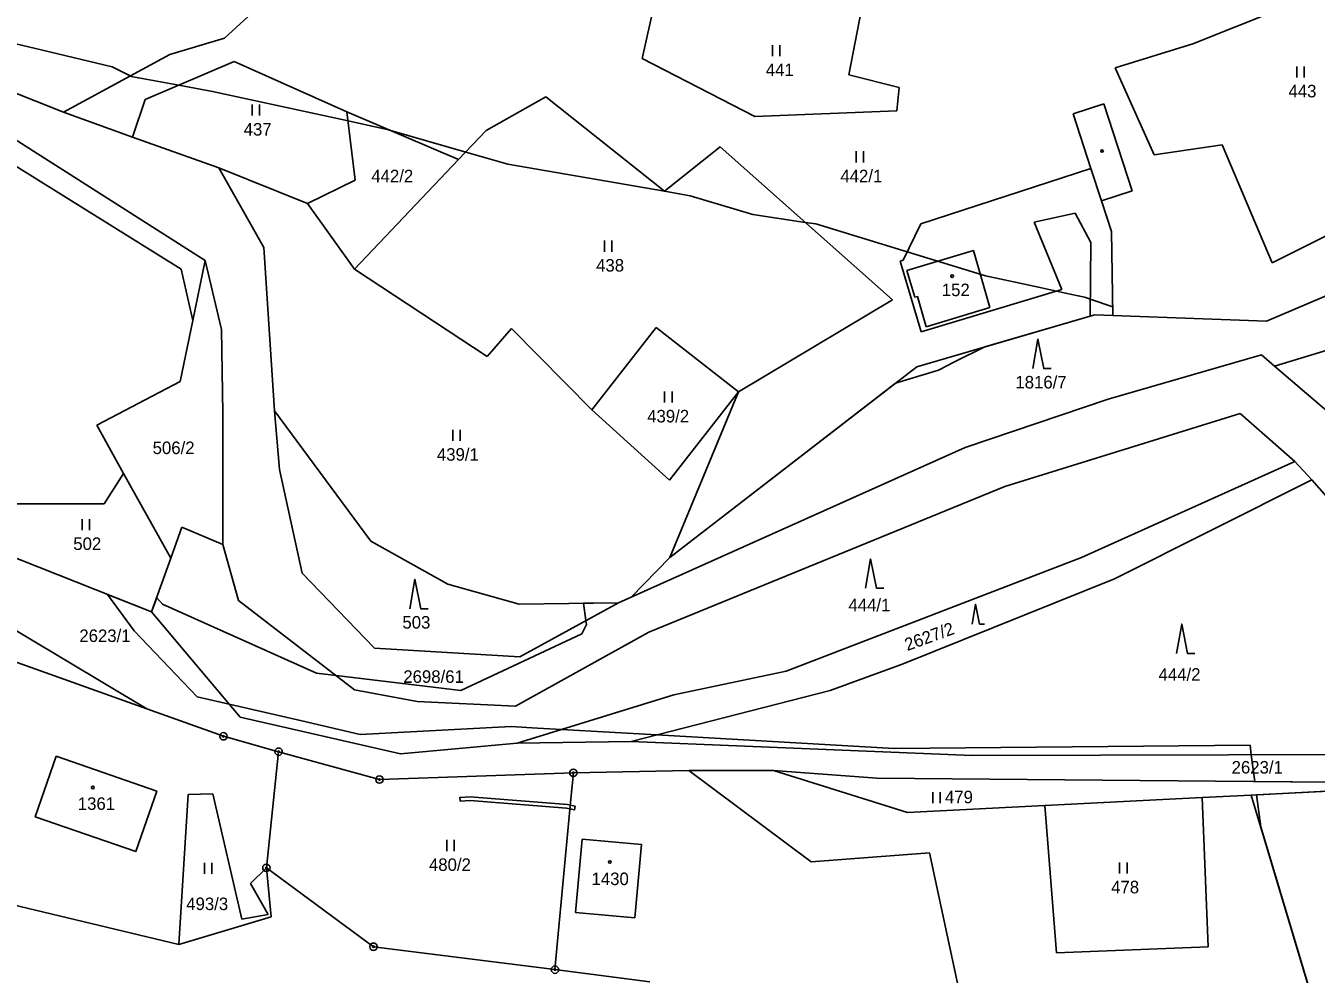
# Model space of a CAD drawing. Extents: x -439246 to -433691, y -1130252 to -1121148.
# Drawn here: x -436804.9 to -436629.8, y -1124310.3 to -1124181.7 of the extents above; entities that cross this region are included whole.
import ezdxf

# ---------------------------------------------------------------- set-up
doc = ezdxf.new("R2010")
doc.units = 0
for name, color, linetype in [('Vrstva 1', 7, 'Continuous'), ('Vrstva 16', 7, 'Continuous'), ('Vrstva 18', 7, 'Continuous'), ('Vrstva 19', 7, 'Continuous'), ('Vrstva 24', 7, 'Continuous'), ('Vrstva 25', 7, 'Continuous'), ('Vrstva 3', 7, 'Continuous'), ('Vrstva 30', 7, 'Continuous'), ('Vrstva 37', 7, 'Continuous'), ('Vrstva 4', 7, 'Continuous'), ('Vrstva 52', 7, 'Continuous')]:
    doc.layers.add(name, color=color, linetype=linetype)

msp = doc.modelspace()

# ---------------------------------------------------------------- linework, layer by layer
at = {"layer": 'Vrstva 1'}
for p, q in [((-436800.77, -1124280.77), (-436803.6, -1124288.99)), ((-436787.1, -1124285.49), (-436800.77, -1124280.77)), ((-436638.67, -1124286.04), (-436612.19, -1124284.67)), ((-436789.93, -1124293.7), (-436787.1, -1124285.49)), ((-436803.6, -1124288.99), (-436789.93, -1124293.7)), ((-436730.32, -1124301.98), (-436729.43, -1124292.02)), ((-436729.43, -1124292.02), (-436721.38, -1124292.74)), ((-436721.38, -1124292.74), (-436722.27, -1124302.7)), ((-436771.6, -1124302.55), (-436772.24, -1124295.89)), ((-436784.11, -1124306.31), (-436771.6, -1124302.55)), ((-436722.27, -1124302.7), (-436730.32, -1124301.98))]:
    msp.add_line(p, q, dxfattribs=at)
for points in [[(-436777.94, -1124183.36), (-436769.35, -1124175.44)], [(-436719.58, -1124178.69), (-436721.28, -1124186.15)], [(-436693.25, -1124188.36), (-436691.51, -1124179.47)], [(-436635.01, -1124179.51), (-436646.6, -1124184.12)], [(-436785.34, -1124185.59), (-436777.94, -1124183.36)], [(-436646.6, -1124184.12), (-436657.1, -1124187.38)], [(-436799.75, -1124193.42), (-436785.34, -1124185.59)], [(-436788.66, -1124191.71), (-436776.61, -1124186.52)], [(-436776.61, -1124186.52), (-436761.32, -1124193.35)], [(-436721.28, -1124186.15), (-436706, -1124194.01)], [(-436799.75, -1124193.42), (-436815.05, -1124187.36)], [(-436686.41, -1124190.06), (-436693.25, -1124188.36)], [(-436657.1, -1124187.38), (-436651.81, -1124199.18)], [(-436686.75, -1124193.22), (-436686.41, -1124190.06)], [(-436790.38, -1124196.79), (-436788.66, -1124191.71)], [(-436742.45, -1124195.9), (-436734.33, -1124191.34)], [(-436734.33, -1124191.34), (-436718.23, -1124204.12)], [(-436662.81, -1124193.65), (-436658.63, -1124192.3)], [(-436658.63, -1124192.3), (-436654.81, -1124204.08)], [(-436790.38, -1124196.79), (-436799.75, -1124193.42)], [(-436761.32, -1124193.35), (-436760.2, -1124202.61)], [(-436746.18, -1124199.84), (-436761.32, -1124193.35)], [(-436706, -1124194.01), (-436686.75, -1124193.22)], [(-436660.41, -1124201.05), (-436662.81, -1124193.65)], [(-436807.43, -1124196.4), (-436780.55, -1124213.51)], [(-436778.7, -1124200.98), (-436790.38, -1124196.79)], [(-436746.18, -1124199.84), (-436742.45, -1124195.9)], [(-436718.23, -1124204.12), (-436710.69, -1124198.1)], [(-436710.69, -1124198.1), (-436687.33, -1124218.88)], [(-436651.81, -1124199.18), (-436642.61, -1124197.84)], [(-436642.61, -1124197.84), (-436635.84, -1124213.84)], [(-436806.36, -1124200.63), (-436783.81, -1124214.7)], [(-436766.68, -1124205.81), (-436778.7, -1124200.98)], [(-436772.59, -1124211.77), (-436778.7, -1124200.98)], [(-436760.27, -1124214.71), (-436746.18, -1124199.84)], [(-436683.46, -1124208.54), (-436660.41, -1124201.05)], [(-436760.2, -1124202.61), (-436766.68, -1124205.81)], [(-436654.81, -1124204.08), (-436658.98, -1124205.44)], [(-436635.84, -1124213.84), (-436614.25, -1124203.07)], [(-436766.68, -1124205.81), (-436760.27, -1124214.71)], [(-436658.98, -1124205.44), (-436657.62, -1124209.61)], [(-436668.08, -1124208.31), (-436662.54, -1124207.09)], [(-436660.42, -1124211.1), (-436662.54, -1124207.09)], [(-436685.87, -1124213.46), (-436683.46, -1124208.54)], [(-436664.36, -1124217.47), (-436668.08, -1124208.31)], [(-436657.62, -1124209.61), (-436657.42, -1124220.98)], [(-436660.52, -1124221.08), (-436660.42, -1124211.1)], [(-436771.12, -1124233.9), (-436772.59, -1124211.77)], [(-436783.81, -1124214.7), (-436782.23, -1124221.65)], [(-436782.23, -1124221.65), (-436780.55, -1124213.51)], [(-436780.55, -1124213.51), (-436778.32, -1124222.87)], [(-436760.27, -1124214.71), (-436742.31, -1124226.53)], [(-436685.87, -1124213.46), (-436686.29, -1124213.6)], [(-436683.41, -1124223.19), (-436686.29, -1124213.6)], [(-436636.57, -1124221.74), (-436619.7, -1124214.56)], [(-436664.36, -1124217.47), (-436683.41, -1124223.19)], [(-436687.33, -1124218.88), (-436708.21, -1124231.35)], [(-436783.94, -1124229.94), (-436782.23, -1124221.65)], [(-436684.01, -1124227.93), (-436660.52, -1124221.08)], [(-436660.52, -1124221.08), (-436659.86, -1124220.89)], [(-436659.86, -1124220.89), (-436657.42, -1124220.98)], [(-436657.42, -1124220.98), (-436636.57, -1124221.74)], [(-436778.32, -1124222.87), (-436778.13, -1124234.25)], [(-436742.31, -1124226.53), (-436738.99, -1124222.74)], [(-436738.99, -1124222.74), (-436728.09, -1124233.79)], [(-436728.09, -1124233.79), (-436719.37, -1124222.63)], [(-436719.37, -1124222.63), (-436708.21, -1124231.35)], [(-436637.28, -1124226.34), (-436658.06, -1124232.34)], [(-436635.51, -1124227.85), (-436637.28, -1124226.34)], [(-436717.52, -1124253.82), (-436684.01, -1124227.93)], [(-436626.83, -1124235.25), (-436635.51, -1124227.85)], [(-436795.24, -1124235.87), (-436783.94, -1124229.94)], [(-436708.21, -1124231.35), (-436717.55, -1124243.3)], [(-436708.21, -1124231.35), (-436717.52, -1124253.82)], [(-436658.06, -1124232.34), (-436677.44, -1124238.9)], [(-436778.13, -1124234.25), (-436778.13, -1124252.05)], [(-436771.12, -1124233.9), (-436758.07, -1124251.6)], [(-436770.46, -1124241.88), (-436771.12, -1124233.9)], [(-436717.55, -1124243.3), (-436728.09, -1124233.79)], [(-436672.07, -1124244.16), (-436640.17, -1124234.28)], [(-436640.17, -1124234.28), (-436632.75, -1124240.79)], [(-436791.6, -1124242.41), (-436795.24, -1124235.87)], [(-436677.44, -1124238.9), (-436722.75, -1124259.18)], [(-436632.75, -1124240.79), (-436661.69, -1124253.8)], [(-436632.75, -1124240.79), (-436630.46, -1124243.26)], [(-436794.22, -1124246.55), (-436791.6, -1124242.41)], [(-436785.2, -1124253.9), (-436791.6, -1124242.41)], [(-436767.39, -1124255.93), (-436770.46, -1124241.88)], [(-436720.38, -1124263.92), (-436672.07, -1124244.16)], [(-436657.22, -1124256.71), (-436630.46, -1124243.26)], [(-436630.46, -1124243.26), (-436613.27, -1124262.79)], [(-436813.46, -1124246.55), (-436794.22, -1124246.55)], [(-436785.2, -1124253.9), (-436783.7, -1124249.69)], [(-436783.7, -1124249.69), (-436778.13, -1124252.05)], [(-436815.8, -1124250.1), (-436787.8, -1124261.19)], [(-436758.07, -1124251.6), (-436747.61, -1124257.43)], [(-436778.13, -1124252.05), (-436776.02, -1124259.63)], [(-436787.8, -1124261.19), (-436785.2, -1124253.9)], [(-436717.52, -1124253.82), (-436722.75, -1124259.18)], [(-436661.69, -1124253.8), (-436701.75, -1124269.24)], [(-436757.58, -1124266.11), (-436767.39, -1124255.93)], [(-436685.87, -1124268.21), (-436657.22, -1124256.71)], [(-436815.85, -1124257.97), (-436788.45, -1124274.35)], [(-436747.61, -1124257.43), (-436737.95, -1124260.12)], [(-436776.02, -1124259.63), (-436760.28, -1124271.74)], [(-436737.95, -1124260.12), (-436724.49, -1124259.96)], [(-436724.49, -1124259.96), (-436737.88, -1124267.29)], [(-436722.75, -1124259.18), (-436724.49, -1124259.96)], [(-436775.81, -1124275.48), (-436787.8, -1124261.19)], [(-436738.47, -1124273.99), (-436720.38, -1124263.92)], [(-436737.88, -1124267.29), (-436757.58, -1124266.11)], [(-436807.31, -1124267.61), (-436788.45, -1124274.35)], [(-436701.75, -1124269.24), (-436716.97, -1124272.45)], [(-436695.78, -1124271.83), (-436685.87, -1124268.21)], [(-436760.28, -1124271.74), (-436751.79, -1124273.34)], [(-436716.97, -1124272.45), (-436738.21, -1124278.98)], [(-436722.78, -1124278.78), (-436695.78, -1124271.83)], [(-436788.45, -1124274.35), (-436778.07, -1124278.06)], [(-436751.79, -1124273.34), (-436738.47, -1124273.99)], [(-436754.06, -1124280.46), (-436775.81, -1124275.48)], [(-436778.07, -1124278.06), (-436770.58, -1124280.15)], [(-436738.21, -1124278.98), (-436754.06, -1124280.46)], [(-436738.21, -1124278.98), (-436722.78, -1124278.78)], [(-436676.51, -1124280.67), (-436722.78, -1124278.78)], [(-436772.24, -1124295.89), (-436770.58, -1124280.15)], [(-436770.58, -1124280.15), (-436756.91, -1124283.93)], [(-436624.35, -1124280.52), (-436676.51, -1124280.67)], [(-436756.91, -1124283.93), (-436730.6, -1124283.01)], [(-436730.6, -1124283.01), (-436730.93, -1124286.54)], [(-436730.6, -1124283.01), (-436714.96, -1124282.71)], [(-436698.34, -1124295.1), (-436714.96, -1124282.71)], [(-436703.47, -1124282.72), (-436714.96, -1124282.71)], [(-436685.28, -1124288.4), (-436703.47, -1124282.72)], [(-436703.47, -1124282.72), (-436689.42, -1124283.72)], [(-436689.42, -1124283.72), (-436607.8, -1124284.44)], [(-436782.83, -1124285.95), (-436784.11, -1124306.31)], [(-436779.49, -1124285.88), (-436782.83, -1124285.95)], [(-436775.59, -1124302.86), (-436779.49, -1124285.88)], [(-436730.93, -1124286.54), (-436733.1, -1124309.71)], [(-436645.3, -1124286.38), (-436666.64, -1124287.45)], [(-436638.67, -1124286.04), (-436645.3, -1124286.38)], [(-436644.52, -1124306.61), (-436645.3, -1124286.38)], [(-436624.5, -1124333.27), (-436638.67, -1124286.04)], [(-436666.64, -1124287.45), (-436685.28, -1124288.4)], [(-436666.64, -1124287.45), (-436665.06, -1124307.41)], [(-436784.11, -1124306.31), (-436830.58, -1124295.16)], [(-436682.28, -1124293.86), (-436698.34, -1124295.1)], [(-436676.8, -1124319.53), (-436682.28, -1124293.86)], [(-436772.24, -1124295.89), (-436774.38, -1124298.04)], [(-436772.24, -1124295.89), (-436757.71, -1124306.6)], [(-436774.38, -1124298.04), (-436772.01, -1124302.22)], [(-436772.01, -1124302.22), (-436775.59, -1124302.86)], [(-436757.71, -1124306.6), (-436733.1, -1124309.71)], [(-436665.06, -1124307.41), (-436644.52, -1124306.61)], [(-436733.1, -1124309.71), (-436720.22, -1124311.34)]]:
    msp.add_lwpolyline(points, dxfattribs=at)
at = {"layer": 'Vrstva 24'}
for centre, radius in [((-436778.07, -1124278.06), 0.5), ((-436778.07, -1124278.06), 0.1), ((-436770.58, -1124280.15), 0.5), ((-436770.58, -1124280.15), 0.1), ((-436730.6, -1124283.01), 0.5), ((-436730.6, -1124283.01), 0.1), ((-436756.91, -1124283.93), 0.5), ((-436756.91, -1124283.93), 0.1), ((-436772.24, -1124295.89), 0.5), ((-436772.24, -1124295.89), 0.1), ((-436757.71, -1124306.6), 0.5), ((-436757.71, -1124306.6), 0.1), ((-436733.1, -1124309.71), 0.5), ((-436733.1, -1124309.71), 0.1)]:
    msp.add_circle(centre, radius, dxfattribs=at)
at = {"layer": 'Vrstva 25'}
for p, q in [((-436703.59, -1124185.81), (-436703.59, -1124184.31)), ((-436702.59, -1124185.81), (-436702.59, -1124184.31)), ((-436632.48, -1124188.7), (-436632.48, -1124187.2)), ((-436631.48, -1124188.7), (-436631.48, -1124187.2)), ((-436774.18, -1124193.88), (-436774.18, -1124192.38)), ((-436773.18, -1124193.88), (-436773.18, -1124192.38)), ((-436692.25, -1124200.22), (-436692.25, -1124198.72)), ((-436691.25, -1124200.22), (-436691.25, -1124198.72)), ((-436726.39, -1124212.33), (-436726.39, -1124210.83)), ((-436725.39, -1124212.33), (-436725.39, -1124210.83)), ((-436718.22, -1124232.79), (-436718.22, -1124231.29)), ((-436717.22, -1124232.79), (-436717.22, -1124231.29)), ((-436746.96, -1124237.98), (-436746.96, -1124236.48)), ((-436745.96, -1124237.98), (-436745.96, -1124236.48)), ((-436797.24, -1124250.09), (-436797.24, -1124248.59)), ((-436796.24, -1124250.09), (-436796.24, -1124248.59)), ((-436681.83, -1124287.15), (-436681.83, -1124285.65)), ((-436680.83, -1124287.15), (-436680.83, -1124285.65)), ((-436747.76, -1124293.62), (-436747.76, -1124292.12)), ((-436746.76, -1124293.62), (-436746.76, -1124292.12)), ((-436780.62, -1124296.73), (-436780.62, -1124295.23)), ((-436779.62, -1124296.73), (-436779.62, -1124295.23)), ((-436656.51, -1124296.66), (-436656.51, -1124295.16)), ((-436655.51, -1124296.66), (-436655.51, -1124295.16))]:
    msp.add_line(p, q, dxfattribs=at)
for points in [[(-436668.3, -1124228.18), (-436667.6, -1124224.18), (-436666.8, -1124228.18), (-436665.8, -1124228.18)], [(-436690.98, -1124257.99), (-436690.28, -1124253.99), (-436689.48, -1124257.99), (-436688.48, -1124257.99)], [(-436752.8, -1124260.75), (-436752.1, -1124256.75), (-436751.3, -1124260.75), (-436750.3, -1124260.75)], [(-436676.51, -1124262.83), (-436676.04, -1124260.15), (-436675.5, -1124262.83), (-436674.83, -1124262.83)], [(-436648.79, -1124266.83), (-436648.09, -1124262.83), (-436647.29, -1124266.83), (-436646.29, -1124266.83)]]:
    msp.add_lwpolyline(points, dxfattribs=at)
for centre in [(-436658.89, -1124198.67), (-436679.23, -1124215.66), (-436795.78, -1124285.01), (-436725.65, -1124295.11)]:
    msp.add_circle(centre, 0.175, dxfattribs=at)
at = {"layer": 'Vrstva 3'}
for points in [[(-436676.34, -1124212.15), (-436685.39, -1124214.87)], [(-436674.1, -1124219.91), (-436676.34, -1124212.15)], [(-436685.39, -1124214.87), (-436684.29, -1124218.51)], [(-436684.29, -1124218.51), (-436683.91, -1124218.4)], [(-436683.91, -1124218.4), (-436682.74, -1124222.51)], [(-436682.74, -1124222.51), (-436674.1, -1124219.91)], [(-436800.77, -1124280.77), (-436803.6, -1124288.99)], [(-436787.1, -1124285.49), (-436800.77, -1124280.77)], [(-436789.93, -1124293.7), (-436787.1, -1124285.49)], [(-436803.6, -1124288.99), (-436789.93, -1124293.7)], [(-436730.32, -1124301.98), (-436729.43, -1124292.02)], [(-436729.43, -1124292.02), (-436721.38, -1124292.74)], [(-436721.38, -1124292.74), (-436722.27, -1124302.7)], [(-436722.27, -1124302.7), (-436730.32, -1124301.98)]]:
    msp.add_lwpolyline(points, dxfattribs=at)
at = {"layer": 'Vrstva 30'}
for points in [[(-436744.61, -1124286.26), (-436731.41, -1124287.33), (-436731.01, -1124287.41), (-436731.06, -1124287.91), (-436731.52, -1124287.82), (-436744.62, -1124286.76), (-436745.95, -1124286.84), (-436745.98, -1124286.34), (-436744.61, -1124286.26)], [(-436730.36, -1124287.55), (-436730.47, -1124288.04), (-436731.06, -1124287.91), (-436731.01, -1124287.41), (-436730.36, -1124287.55)]]:
    msp.add_lwpolyline(points, dxfattribs=at)
at = {"layer": 'Vrstva 37'}
for centre in [(-436679.23, -1124215.66), (-436795.78, -1124285.01), (-436725.65, -1124295.11)]:
    msp.add_circle(centre, 0.175, dxfattribs=at)
at = {"layer": 'Vrstva 4'}
for points in [[(-436660.41, -1124201.05), (-436658.98, -1124205.44)], [(-436676.34, -1124212.15), (-436685.39, -1124214.87)], [(-436674.1, -1124219.91), (-436676.34, -1124212.15)], [(-436685.39, -1124214.87), (-436684.29, -1124218.51)], [(-436684.29, -1124218.51), (-436683.91, -1124218.4)], [(-436683.91, -1124218.4), (-436682.74, -1124222.51)], [(-436682.74, -1124222.51), (-436674.1, -1124219.91)], [(-436635.51, -1124227.85), (-436628.37, -1124225.67)]]:
    msp.add_lwpolyline(points, dxfattribs=at)
at = {"layer": 'Vrstva 52'}
for points in [[(-436660.5, -1124218.76), (-436660.88, -1124218.62), (-436661.27, -1124218.49), (-436663.83, -1124217.94), (-436665.06, -1124217.68), (-436667.53, -1124217.15), (-436674.71, -1124215.6), (-436685.33, -1124212.36), (-436697.71, -1124208.57), (-436699.16, -1124208.36), (-436706.24, -1124207.3), (-436714.76, -1124204.74), (-436718.23, -1124204.14), (-436739.47, -1124200.48), (-436745.21, -1124198.82), (-436755.53, -1124195.83), (-436755.66, -1124195.79), (-436761.17, -1124194.59), (-436779.54, -1124190.59), (-436784.1, -1124189.75), (-436790.6, -1124188.55), (-436790.7, -1124188.5), (-436793.15, -1124187.27), (-436802.59, -1124185.02), (-436812.75, -1124182.59)], [(-436660.5, -1124218.76), (-436657.44, -1124219.8), (-436657.42, -1124220.98), (-436636.57, -1124221.74), (-436619.7, -1124214.56)], [(-436607.8, -1124284.44), (-436638.18, -1124284.17), (-436638.66, -1124280.56), (-436638.82, -1124279.28), (-436687.07, -1124279.73), (-436719.28, -1124277.88), (-436732.21, -1124277.14), (-436735.45, -1124276.95), (-436739.04, -1124276.74), (-436759.5, -1124277.81), (-436767.41, -1124275.98), (-436777.3, -1124273.7), (-436778.45, -1124273.44), (-436781.65, -1124272.7), (-436790.17, -1124263.75), (-436793.79, -1124258.83), (-436787.8, -1124261.19), (-436787.12, -1124259.28), (-436786.34, -1124260.13), (-436765.46, -1124269.5), (-436762.77, -1124269.82), (-436745.86, -1124271.84), (-436729.46, -1124264.18), (-436728.82, -1124262.9), (-436728.89, -1124262.37), (-436729.21, -1124260.02), (-436724.49, -1124259.96), (-436722.75, -1124259.18), (-436717.52, -1124253.82), (-436686.92, -1124230.18), (-436681.1, -1124228.39), (-436678.9, -1124227.29), (-436674.81, -1124225.24), (-436660.52, -1124221.08), (-436660.5, -1124218.76)], [(-436629.64, -1124316.14), (-436637.38, -1124290.34), (-436637.94, -1124286), (-436612.19, -1124284.67)]]:
    msp.add_lwpolyline(points, dxfattribs=at)

# ---------------------------------------------------------------- texts
at = {"layer": 'Vrstva 16'}
for s, p in [('2623/1', (-436797.61, -1124265.27)), ('2698/61', (-436753.67, -1124270.81)), ('444/2', (-436651.23, -1124270.52)), ('2623/1', (-436641.32, -1124283.11))]:
    msp.add_text(s, height=1.7, dxfattribs=at).set_placement(p)
at = {"layer": 'Vrstva 18'}
for s, p in [('441', (-436704.5, -1124188.51)), ('443', (-436633.61, -1124191.4)), ('437', (-436775.32, -1124196.58)), ('442/2', (-436758.01, -1124202.92)), ('442/1', (-436694.39, -1124202.92)), ('438', (-436727.52, -1124215.03)), ('1816/7', (-436670.65, -1124230.88)), ('439/2', (-436720.59, -1124235.49)), ('506/2', (-436787.67, -1124239.78)), ('439/1', (-436749.11, -1124240.68)), ('502', (-436798.43, -1124252.79)), ('444/1', (-436693.3, -1124261.11)), ('503', (-436753.79, -1124263.45)), ('479', (-436680.2, -1124287.15)), ('480/2', (-436750.19, -1124296.32)), ('478', (-436657.66, -1124299.36)), ('493/3', (-436783.11, -1124301.63))]:
    msp.add_text(s, height=1.7, dxfattribs=at).set_placement(p)
msp.add_text('2627/2', height=1.7, rotation=19.9991, dxfattribs=at).set_placement((-436685.31, -1124266.51))
at = {"layer": 'Vrstva 19'}
for s, p in [('152', (-436680.63, -1124218.36)), ('1361', (-436797.82, -1124288.04)), ('1430', (-436728.14, -1124298.24))]:
    msp.add_text(s, height=1.7, dxfattribs=at).set_placement(p)

doc.saveas('drawing.dxf')
